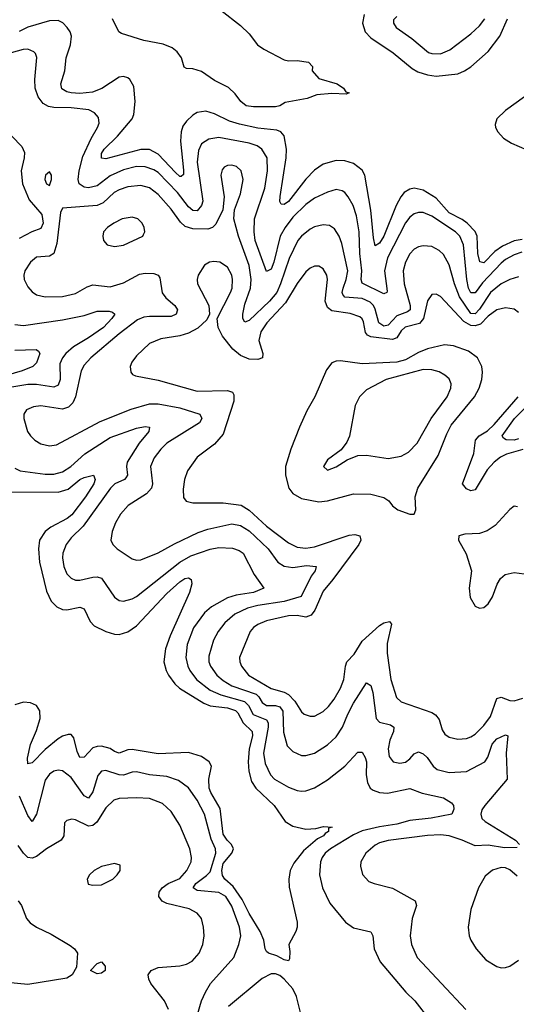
# Model space of a CAD drawing. Header units: inches. Extents: x 1954678 to 2060271, y 904822 to 1016299.
# Tile 319 of 403: x 2016233 to 2018520, y 1004215 to 1008746. Entities that reach past the tile are written whole.
import ezdxf

# ---------------------------------------------------------------- set-up
doc = ezdxf.new("R2010")
doc.units = ezdxf.units.IN
doc.header["$MEASUREMENT"] = 0
doc.layers.add('C0010', color=7, linetype='Continuous')

msp = doc.modelspace()

# ---------------------------------------------------------------- linework, layer by layer
at = {"layer": 'C0010', "color": 5}
for points, elevation in [([(2017158.8, 1008790), (2017250, 1008718.8), (2017290, 1008681), (2017328.2, 1008630), (2017356.3, 1008610), (2017450, 1008560.3), (2017470, 1008556.4), (2017510, 1008558.7), (2017562, 1008550), (2017581, 1008530), (2017578.8, 1008510), (2017610, 1008475.5), (2017694.9, 1008450), (2017724, 1008430), (2017734.4, 1008414.4), (2017750.6, 1008409.4), (2017736.3, 1008403.7), (2017670, 1008406.2), (2017600.5, 1008399.5), (2017556.7, 1008383.3), (2017455, 1008365), (2017430.3, 1008350), (2017410, 1008345.3), (2017310, 1008344.3), (2017275.1, 1008350), (2017250.9, 1008370), (2017225.2, 1008405.2), (2017193.9, 1008433.9), (2017130, 1008465.6), (2017070, 1008507.6), (2017030, 1008519.3), (2017000.9, 1008520.9), (2016990, 1008526.6), (2016977.3, 1008570), (2016957.2, 1008597.2), (2016935.5, 1008615.5), (2016893.4, 1008633.4), (2016804.7, 1008650), (2016702.1, 1008682.1), (2016688.8, 1008690), (2016660.6, 1008750)], 380), ([(2018546.2, 1007733.8), (2018510, 1007728.8), (2018456.3, 1007703.7), (2018420.8, 1007679.2), (2018370, 1007626.4), (2018351.3, 1007631.3), (2018343, 1007670), (2018338.8, 1007750), (2018330, 1007771.2), (2018293, 1007810), (2018270, 1007826.9), (2018210, 1007856.9), (2018150, 1007924.5), (2018090, 1007961.2), (2018050, 1007969.9), (2018030, 1007966.4), (2018003.9, 1007950), (2017987.9, 1007930), (2017967.1, 1007890), (2017910, 1007749.9), (2017890, 1007718), (2017870, 1007705.4), (2017862, 1007742), (2017849.9, 1007869.9), (2017822, 1008030), (2017810, 1008054), (2017770, 1008083.8), (2017730, 1008095.8), (2017690, 1008097.8), (2017630, 1008081.1), (2017590, 1008053.1), (2017550, 1008011.6), (2017470, 1007909.4), (2017450, 1007895.9), (2017437.2, 1007897.2), (2017430, 1007909), (2017431.9, 1007931.9), (2017459.3, 1008110), (2017460.6, 1008150), (2017450.6, 1008210.6), (2017435.7, 1008230), (2017417.5, 1008237.5), (2017330, 1008246.5), (2017245.5, 1008265.5), (2017199.4, 1008279.4), (2017130, 1008312.1), (2017090, 1008324.2), (2017050, 1008317.9), (2017030, 1008306.8), (2017000.8, 1008279.2), (2016984.6, 1008255.4), (2016976, 1008230), (2016973.1, 1008186.9), (2016986.6, 1008053.4), (2016986.5, 1008033.5), (2016975.7, 1008024.3), (2016970, 1008023.8), (2016950, 1008042.9), (2016870, 1008127.1), (2016830, 1008148.7), (2016790, 1008148.9), (2016630, 1008106.2), (2016610, 1008108.7), (2016609.9, 1008130), (2016621.2, 1008150), (2016682.9, 1008210), (2016750.4, 1008290), (2016757.8, 1008310), (2016764.9, 1008370), (2016758.3, 1008438.3), (2016739.7, 1008470), (2016730, 1008478), (2016710, 1008483.8), (2016690, 1008480.7), (2016610.4, 1008429.6), (2016567.4, 1008412.6), (2016510, 1008406.1), (2016470, 1008408.5), (2016450, 1008413.1), (2016427.2, 1008427.2), (2016421.4, 1008450), (2016440.5, 1008510), (2016447.2, 1008570), (2016465.9, 1008630), (2016471.3, 1008670), (2016464.5, 1008690), (2016450.5, 1008710.5), (2016431, 1008731), (2016410, 1008741.5), (2016370, 1008740.4), (2016270, 1008711.8), (2016230, 1008691.5)], 420), ([(2017818.7, 1008770), (2017811, 1008730), (2017824.2, 1008690), (2017850, 1008662.7), (2017953.2, 1008593.2), (2018040.6, 1008520.6), (2018066, 1008506), (2018110, 1008492), (2018150, 1008486.4), (2018250, 1008497.3), (2018281.5, 1008510), (2018310, 1008528.2), (2018390, 1008599.4), (2018443.7, 1008670), (2018479.3, 1008750)], 420), ([(2017970, 1008760.4), (2017954.7, 1008745.3), (2017954.3, 1008730), (2017966.7, 1008710), (2018038.7, 1008658.7), (2018115, 1008595), (2018130, 1008589.5), (2018170, 1008588.4), (2018213.7, 1008606.3), (2018310, 1008680.6), (2018350, 1008717.1), (2018374.4, 1008750)], 440), ([(2018544.6, 1007675.4), (2018510, 1007664.2), (2018470, 1007642.5), (2018450, 1007625.6), (2018364.7, 1007535.3), (2018330, 1007488.1), (2018310, 1007488.6), (2018300.1, 1007510), (2018291.4, 1007550), (2018276.5, 1007710), (2018259.1, 1007750), (2018240.2, 1007770), (2018130, 1007842), (2018090, 1007859.1), (2018070, 1007859.1), (2018050, 1007852.2), (2018030, 1007837), (2018010, 1007810.7), (2017926.4, 1007650), (2017912.3, 1007590), (2017924.2, 1007495.8), (2017923.1, 1007490), (2017910, 1007484.2), (2017810, 1007533.3), (2017804.8, 1007550), (2017808.5, 1007590), (2017799.7, 1007670), (2017796.6, 1007770), (2017783.1, 1007843.1), (2017768.1, 1007890), (2017746, 1007930), (2017730, 1007949.8), (2017717.6, 1007957.6), (2017690, 1007964.2), (2017650, 1007952.1), (2017590, 1007924.1), (2017550, 1007894.7), (2017490, 1007837.3), (2017454.9, 1007790), (2017432.6, 1007750), (2017402.5, 1007630), (2017390, 1007597.6), (2017370, 1007586.2), (2017317.7, 1007730), (2017311.7, 1007770), (2017314.7, 1007830), (2017361.5, 1007970), (2017373.9, 1008050), (2017372, 1008110), (2017347.9, 1008150), (2017325.5, 1008165.5), (2017290, 1008178.1), (2017150, 1008203.9), (2017103.7, 1008196.3), (2017070, 1008174.8), (2017056, 1008144), (2017049.3, 1008090), (2017075.5, 1007910), (2017069.5, 1007890), (2017050, 1007866.5), (2017030, 1007867.3), (2017010, 1007884.4), (2016959.2, 1007950), (2016870, 1008042.6), (2016850, 1008055.4), (2016810, 1008069.1), (2016770, 1008069.5), (2016710, 1008054.5), (2016650, 1008027.2), (2016590, 1007981.9), (2016550, 1007971.3), (2016530, 1007974.3), (2016506.5, 1007990), (2016501.4, 1008010), (2016506.6, 1008050), (2016523.8, 1008116.2), (2016561.3, 1008198.7), (2016591.5, 1008250), (2016598, 1008270), (2016595.1, 1008295.1), (2016577.8, 1008317.8), (2016550.8, 1008330.8), (2016470, 1008339.5), (2016390, 1008341.1), (2016365.6, 1008345.6), (2016340.1, 1008360.1), (2016317.8, 1008390), (2016304.4, 1008430), (2016302.5, 1008470), (2016312.2, 1008572.2), (2016305.7, 1008590), (2016297.9, 1008597.9), (2016270, 1008609.8), (2016248.7, 1008608.7), (2016109.1, 1008570)], 440), ([(2018558, 1008390), (2018470, 1008327.8), (2018430.7, 1008290), (2018422.7, 1008262.7), (2018423.5, 1008250), (2018434, 1008230), (2018461.3, 1008201.3), (2018497.4, 1008177.4), (2018710, 1008084.8)], 420), ([(2016197, 1008210), (2016242.1, 1008162.1), (2016254.2, 1008134.2), (2016253.2, 1008110), (2016238.7, 1008050), (2016245.8, 1007990), (2016276.3, 1007916.3), (2016334.3, 1007850), (2016341.5, 1007810), (2016330, 1007784.9), (2016288.4, 1007770), (2016230, 1007739.1)], 440), ([(2018530, 1007562.7), (2018490, 1007550.5), (2018450, 1007530.4), (2018401.5, 1007490), (2018350, 1007413.7), (2018330, 1007392.1), (2018310, 1007393.7), (2018257.9, 1007470), (2018234.9, 1007530), (2018210, 1007616.9), (2018184.6, 1007664.6), (2018164, 1007684), (2018130, 1007701.5), (2018090, 1007705.5), (2018070, 1007700.3), (2018050, 1007689.8), (2018030, 1007668.7), (2018009, 1007630), (2017999.3, 1007590), (2018002.7, 1007530), (2018031.1, 1007430), (2018030.5, 1007410), (2018019, 1007401), (2017970, 1007382.9), (2017930, 1007339.9), (2017910, 1007335.8), (2017887.3, 1007350), (2017870, 1007413.2), (2017861.4, 1007430), (2017845.9, 1007445.9), (2017810, 1007462), (2017730, 1007468.8), (2017721.2, 1007481.2), (2017718.3, 1007490), (2017721.9, 1007510), (2017736.8, 1007550), (2017743.2, 1007590), (2017715.8, 1007715.8), (2017704.3, 1007750), (2017682.9, 1007782.9), (2017658.7, 1007798.7), (2017630, 1007802.4), (2017590, 1007792.6), (2017570, 1007781.8), (2017530, 1007749), (2017514.1, 1007730), (2017473.6, 1007646.4), (2017434.4, 1007530), (2017416.6, 1007490), (2017383.8, 1007450), (2017290, 1007361.3), (2017270, 1007353.3), (2017259.5, 1007370), (2017259.9, 1007390), (2017270, 1007436.9), (2017294.9, 1007510), (2017298.9, 1007550), (2017290, 1007614.7), (2017240.2, 1007750), (2017218.9, 1007830), (2017221.5, 1007870), (2017250, 1007943.8), (2017262.4, 1008010), (2017252.4, 1008050), (2017231.1, 1008070), (2017210, 1008076.2), (2017190, 1008075.5), (2017173.6, 1008066.4), (2017165.1, 1008054.9), (2017158.5, 1008030), (2017174.2, 1007930), (2017168.4, 1007870), (2017135.6, 1007804.4), (2017120.9, 1007790), (2017098.5, 1007781.5), (2017030, 1007782.8), (2016994.5, 1007794.5), (2016973.9, 1007813.9), (2016930, 1007873.6), (2016870, 1007941.5), (2016830, 1007971.5), (2016790, 1007982.4), (2016730, 1007976.1), (2016690, 1007962.4), (2016668.4, 1007950), (2016617.1, 1007902.9), (2016590, 1007890.7), (2016430, 1007879.1), (2016420.8, 1007859.2), (2016404.4, 1007715.6), (2016390.5, 1007669.5), (2016370, 1007657), (2016310, 1007653.5), (2016282.8, 1007630), (2016256.1, 1007590), (2016251.4, 1007570), (2016252.7, 1007550), (2016270, 1007516.4), (2016290, 1007493.1), (2016310, 1007480.2), (2016350, 1007471.1), (2016430, 1007471.5), (2016490, 1007485.3), (2016543.7, 1007516.3), (2016570, 1007525.4), (2016650, 1007517), (2016710, 1007534.8), (2016785, 1007575), (2016810, 1007579.3), (2016850, 1007577.9), (2016870.1, 1007570.1), (2016877.5, 1007557.5), (2016889.4, 1007489.4), (2016906.4, 1007466.4), (2016946.5, 1007430), (2016959.3, 1007410), (2016953.2, 1007390), (2016930, 1007379.6), (2016830, 1007380.3), (2016803.6, 1007376.4), (2016775.2, 1007364.8), (2016690, 1007299.4), (2016560.2, 1007190), (2016530, 1007156.5), (2016516.2, 1007130), (2016489.6, 1007010), (2016477, 1006983), (2016457.4, 1006962.6), (2016430, 1006954.1), (2016330, 1006969), (2016296.6, 1006963.4), (2016264.4, 1006950), (2016252, 1006930), (2016251.6, 1006910), (2016268.8, 1006851.2), (2016282, 1006830), (2016302, 1006810), (2016330, 1006793.8), (2016370, 1006785.4), (2016402.7, 1006790), (2016603.4, 1006896.6), (2016746.4, 1006953.6), (2016830, 1006978.1), (2016870, 1006978.3), (2016970, 1006959.7), (2017062.3, 1006930), (2017071.6, 1006910), (2017061.1, 1006890), (2016910, 1006796.5), (2016882.5, 1006770), (2016851.7, 1006730), (2016834.3, 1006690), (2016845, 1006610), (2016840.4, 1006590), (2016816.1, 1006563.9), (2016732.4, 1006510), (2016696.9, 1006470), (2016674.4, 1006430), (2016659, 1006390), (2016653.1, 1006350), (2016661.1, 1006330), (2016682, 1006310), (2016750, 1006264.4), (2016770, 1006258.5), (2016790, 1006259.7), (2016870, 1006291.8), (2016945.6, 1006334.4), (2017054.7, 1006385.3), (2017098.9, 1006401.1), (2017210, 1006426.2), (2017250, 1006417.5), (2017290, 1006392.8), (2017377, 1006310), (2017422, 1006250), (2017450, 1006231.2), (2017490, 1006224.6), (2017553.6, 1006233.6), (2017597.6, 1006230), (2017592.7, 1006210), (2017575.5, 1006184.5), (2017529.3, 1006090.7), (2017450, 1006069), (2017329.5, 1006050.5), (2017281.7, 1006038.3), (2017223, 1006010), (2017176.6, 1005970), (2017146.4, 1005930), (2017124.4, 1005890), (2017103.6, 1005816.4), (2017103.6, 1005790), (2017110.7, 1005770), (2017139.8, 1005730), (2017170, 1005704), (2017210, 1005680.6), (2017321.6, 1005641.6), (2017334.4, 1005630), (2017350, 1005602.9), (2017369.3, 1005590), (2017410, 1005589.7), (2017430, 1005583.9), (2017443.7, 1005563.7), (2017447, 1005467), (2017464.8, 1005404.8), (2017490, 1005377.3), (2017530, 1005360.2), (2017550, 1005360.2), (2017590, 1005371), (2017650.8, 1005409.2), (2017690, 1005445), (2017719.9, 1005490), (2017743.7, 1005550), (2017770, 1005599.8), (2017830, 1005694.3), (2017850, 1005681.1), (2017859.6, 1005650), (2017873.7, 1005530), (2017890, 1005513.1), (2017940.3, 1005500.3), (2017955.4, 1005490), (2017953.5, 1005470), (2017936.6, 1005430), (2017930.1, 1005390), (2017934.7, 1005354.7), (2017953, 1005330), (2017983.9, 1005323.9), (2018010, 1005329.5), (2018030, 1005344.2), (2018050, 1005367.7), (2018070, 1005376.6), (2018090, 1005367.5), (2018109.4, 1005350), (2018136.8, 1005310), (2018155.8, 1005295.8), (2018210, 1005280.7), (2018290, 1005285.5), (2018374.9, 1005330), (2018388.1, 1005351.9), (2018408.6, 1005411.4), (2018430, 1005436.1), (2018470, 1005454.7), (2018480.4, 1005450), (2018473.5, 1005370), (2018477.9, 1005250), (2018374, 1005130), (2018361, 1005110), (2018355.9, 1005090), (2018361.6, 1005070), (2018376, 1005056), (2018516.3, 1004970), (2018534.3, 1004950)], 460), ([(2018530, 1007398), (2018510, 1007414), (2018470, 1007419.9), (2018430, 1007409.9), (2018390, 1007381.3), (2018355.4, 1007344.6), (2018330, 1007337.1), (2018310, 1007338.8), (2018277.6, 1007357.6), (2018170, 1007471.6), (2018150, 1007482.8), (2018130, 1007481.7), (2018110, 1007451.8), (2018091.7, 1007370), (2018073.1, 1007346.9), (2018008.5, 1007331.5), (2017990, 1007313.2), (2017970, 1007281.7), (2017950, 1007273.3), (2017850, 1007286.9), (2017834, 1007294), (2017825.6, 1007305.6), (2017816, 1007356), (2017809.6, 1007369.6), (2017798.4, 1007378.4), (2017754.1, 1007394.1), (2017670, 1007406), (2017650, 1007420.9), (2017640.1, 1007450), (2017649.8, 1007549.8), (2017647, 1007570), (2017630, 1007598.5), (2017610, 1007610.8), (2017590, 1007610.8), (2017570, 1007602.8), (2017550, 1007585.6), (2017510, 1007531.6), (2017457.5, 1007442.5), (2017371.2, 1007350), (2017343.7, 1007310), (2017334.5, 1007270), (2017352.1, 1007210), (2017351.3, 1007190), (2017330, 1007181.9), (2017290, 1007182.9), (2017250, 1007200.7), (2017214.4, 1007230), (2017166.3, 1007290), (2017146.6, 1007330), (2017142.4, 1007370), (2017203.4, 1007490), (2017210.5, 1007510.5), (2017212.1, 1007550), (2017209, 1007570), (2017190, 1007607.2), (2017154.5, 1007630), (2017126.3, 1007633.7), (2017106.8, 1007630), (2017084.2, 1007615.8), (2017054.4, 1007570), (2017050.3, 1007550), (2017051.7, 1007530), (2017103.8, 1007430), (2017106.9, 1007390), (2017094.8, 1007365.2), (2017053.1, 1007326.9), (2017010, 1007303.2), (2016970, 1007291.2), (2016882.3, 1007277.7), (2016830, 1007255), (2016770, 1007199.1), (2016749, 1007170), (2016741.3, 1007150), (2016744.2, 1007124.2), (2016752.3, 1007112.3), (2016766.5, 1007106.5), (2016870, 1007086.8), (2017050, 1007037), (2017190, 1007039.8), (2017212.1, 1007032.1), (2017219.3, 1007019.3), (2017218.7, 1006990), (2017170, 1006837.6), (2017130, 1006791.6), (2017050, 1006732.8), (2017005.8, 1006670), (2016991.1, 1006630), (2016985.1, 1006585.1), (2016987.2, 1006547.2), (2016998.8, 1006530), (2017030, 1006522.3), (2017170, 1006521.9), (2017252.1, 1006512.1), (2017290, 1006489.1), (2017370, 1006415.6), (2017470, 1006338.7), (2017510, 1006318), (2017550, 1006314.4), (2017590, 1006320.5), (2017750, 1006373.6), (2017776.7, 1006376.7), (2017799.6, 1006370), (2017804, 1006350), (2017794.1, 1006330), (2017675.4, 1006170), (2017630, 1006116.5), (2017591.6, 1006028.4), (2017574.8, 1006005.2), (2017550, 1005995.8), (2017510, 1006003.4), (2017470, 1006002.9), (2017370, 1005979.9), (2017330, 1005962.4), (2017310, 1005948.9), (2017293.5, 1005930), (2017245.5, 1005810), (2017245.8, 1005790), (2017253.8, 1005770), (2017286.7, 1005730), (2017390, 1005667.7), (2017450, 1005651), (2017470, 1005640.5), (2017500.4, 1005610), (2017530, 1005560.9), (2017542.6, 1005550), (2017570, 1005540.2), (2017590, 1005541.2), (2017630, 1005561.6), (2017654.9, 1005585.1), (2017680.9, 1005619.1), (2017709.9, 1005670), (2017725.9, 1005710), (2017732.7, 1005770), (2017739.5, 1005790), (2017773.5, 1005826.5), (2017810, 1005886.1), (2017890, 1005957.3), (2017910, 1005970.1), (2017935.8, 1005975.8), (2017944.7, 1005964.7), (2017925.5, 1005874.5), (2017925.3, 1005830), (2017941.7, 1005710), (2017967.2, 1005627.2), (2017990, 1005606.2), (2018130, 1005557.8), (2018147.1, 1005547.1), (2018164.7, 1005524.7), (2018178.4, 1005478.4), (2018190, 1005458.4), (2018210, 1005443.6), (2018250, 1005434.9), (2018290, 1005438), (2018310, 1005444.9), (2018330, 1005457.6), (2018370, 1005497.1), (2018401.3, 1005538.7), (2018430, 1005621.8), (2018450, 1005627.9), (2018490, 1005612.7), (2018510, 1005610.8), (2018550, 1005622.8)], 480), ([(2016210, 1007343.3), (2016250, 1007339.2), (2016430, 1007364.8), (2016530, 1007385), (2016590, 1007405), (2016644.8, 1007404.8), (2016660.3, 1007400.3), (2016670.2, 1007390), (2016657.1, 1007370), (2016618.6, 1007330), (2016550, 1007281.5), (2016479.8, 1007240.2), (2016444.8, 1007210), (2016430.1, 1007190), (2016418.1, 1007161.9), (2016418.4, 1007090), (2016410, 1007063.4), (2016390, 1007054.5), (2016310, 1007067.6), (2016270, 1007066.8), (2016110, 1007041.5)], 440), ([(2016210, 1007225.2), (2016307.9, 1007227.9), (2016319.8, 1007219.8), (2016325.2, 1007210), (2016310, 1007166), (2016292.9, 1007150), (2016243.9, 1007130), (2016170, 1007107.8)], 420), ([(2018550, 1006767.8), (2018474.2, 1006745.8), (2018447.2, 1006732.8), (2018418.1, 1006710), (2018386.1, 1006673.9), (2018330, 1006582.2), (2018310, 1006578.1), (2018290, 1006587.5), (2018272.2, 1006610), (2018324.1, 1006750), (2018331.6, 1006810), (2018349, 1006830), (2018386.6, 1006853.4), (2018417.3, 1006882.7), (2018528.4, 1007010)], 480), ([(2018530, 1006816.7), (2018510.4, 1006810.4), (2018472.9, 1006812.9), (2018460, 1006820), (2018454.9, 1006830), (2018511.7, 1006910), (2018571.7, 1006970)], 460), ([(2016210, 1006681.3), (2016234.9, 1006670), (2016350, 1006653.9), (2016390, 1006654.3), (2016430, 1006664.7), (2016467.9, 1006690), (2016532.5, 1006747.4), (2016650, 1006823.4), (2016770, 1006866.4), (2016810, 1006873.5), (2016830.2, 1006870.2), (2016827.1, 1006850), (2016783.1, 1006796.9), (2016727.7, 1006710), (2016723.8, 1006690), (2016729.5, 1006650), (2016722.2, 1006637.8), (2016715, 1006630), (2016670.8, 1006609.2), (2016650.4, 1006589.6), (2016524.8, 1006415.2), (2016470, 1006360.8), (2016446.8, 1006330), (2016431.7, 1006290), (2016429.4, 1006270), (2016436.1, 1006230), (2016450, 1006194.9), (2016470, 1006175.2), (2016490, 1006167), (2016510, 1006166.6), (2016570, 1006180.5), (2016590, 1006181.8), (2016610, 1006176.1), (2016670, 1006087.8), (2016690, 1006073.6), (2016710, 1006069.2), (2016750, 1006080.2), (2016770, 1006091.6), (2016969.9, 1006250), (2017021.4, 1006278.6), (2017110, 1006309.6), (2017150, 1006316.8), (2017213, 1006313), (2017243, 1006303), (2017261.5, 1006290), (2017312.1, 1006192.1), (2017357.4, 1006130), (2017309.6, 1006110.4), (2017230, 1006097.4), (2017190, 1006085.1), (2017116.6, 1006043.4), (2017084.2, 1006015.8), (2017033.2, 1005946.8), (2017003.6, 1005870), (2016997.8, 1005810), (2017007, 1005770), (2017016.8, 1005750), (2017047.3, 1005710), (2017110, 1005660.9), (2017159.3, 1005639.3), (2017268.3, 1005608.3), (2017286.7, 1005590), (2017307.7, 1005547.8), (2017370, 1005523.2), (2017377, 1005510), (2017377.1, 1005490), (2017355.7, 1005370), (2017362.6, 1005322.6), (2017387.8, 1005270), (2017406.3, 1005250), (2017470, 1005213.2), (2017510, 1005198), (2017530, 1005195.4), (2017550, 1005196.8), (2017590, 1005210.2), (2017650, 1005247.6), (2017729.4, 1005310.6), (2017790, 1005374.4), (2017810, 1005374.4), (2017823.9, 1005350), (2017829.3, 1005330), (2017828.9, 1005270), (2017834.8, 1005234.8), (2017846.5, 1005210), (2017860.1, 1005200.1), (2017890, 1005189.4), (2017926.5, 1005186.5), (2018030, 1005207.5), (2018086.7, 1005186.8), (2018184.6, 1005164.6), (2018221.1, 1005141.1), (2018230.4, 1005130), (2018232, 1005112), (2018222, 1005090), (2018128.1, 1005071.9), (2018030, 1005060.8), (2017970, 1005043.6), (2017890, 1005031.7), (2017810, 1005012.3), (2017770, 1004993.8), (2017664.5, 1004930), (2017640.1, 1004910), (2017625.4, 1004890), (2017618.2, 1004870), (2017613.9, 1004810), (2017626.7, 1004750), (2017660.5, 1004680.5), (2017732.4, 1004592.4), (2017770, 1004566), (2017850, 1004548), (2017859, 1004530), (2017865.8, 1004470), (2017892.7, 1004410), (2018010.6, 1004270.6), (2018052.9, 1004230), (2018121.9, 1004141.9)], 440), ([(2016172.5, 1006572.5), (2016410, 1006571.6), (2016455.1, 1006584.9), (2016510, 1006629), (2016530, 1006638.8), (2016572.7, 1006650), (2016580.5, 1006630), (2016573.4, 1006610), (2016535.5, 1006550), (2016472.4, 1006467.6), (2016450.5, 1006449.5), (2016376.3, 1006410), (2016350, 1006390.4), (2016324.2, 1006350), (2016318.5, 1006310), (2016324.5, 1006250), (2016355.9, 1006115.9), (2016378, 1006070), (2016403.7, 1006043.7), (2016430, 1006030.9), (2016450, 1006029.4), (2016510, 1006042.9), (2016530, 1006035.3), (2016557, 1005977), (2016575.9, 1005955.9), (2016630, 1005929.5), (2016670, 1005917.5), (2016690, 1005916.6), (2016730, 1005928.5), (2016770, 1005957), (2016910, 1006105.5), (2016970, 1006158.8), (2016993.9, 1006173.9), (2017010, 1006176.9), (2017022.4, 1006170), (2017024.9, 1006150), (2017014.2, 1006110), (2016925.2, 1005910), (2016904.7, 1005850), (2016896.4, 1005790), (2016907.1, 1005750), (2016917.2, 1005730), (2016947.5, 1005690), (2016968.8, 1005670), (2017080.5, 1005600.5), (2017110, 1005588.8), (2017190, 1005579.5), (2017226.4, 1005566.4), (2017236.5, 1005556.5), (2017262.4, 1005510), (2017303.1, 1005470), (2017304.6, 1005450), (2017289.8, 1005390), (2017284.1, 1005330), (2017287.7, 1005287.7), (2017300, 1005240), (2017320.8, 1005210), (2017404.6, 1005130), (2017455.9, 1005055.9), (2017490, 1005034.2), (2017550, 1005021.2), (2017596.1, 1005023.9), (2017632.1, 1005032.1), (2017671, 1005030), (2017655.3, 1005024.7), (2017654.4, 1005010), (2017639.4, 1005000.6), (2017632.4, 1004990), (2017604.2, 1004975.9), (2017539.4, 1004920.6), (2017495.7, 1004864.3), (2017478.4, 1004830), (2017471.9, 1004790), (2017473.1, 1004753.1), (2017510, 1004592), (2017510.6, 1004569.4), (2017504.7, 1004550), (2017472, 1004490), (2017477.3, 1004457.3), (2017475.8, 1004424.2), (2017470, 1004414), (2017450, 1004418.7), (2017417.5, 1004437.5), (2017378.9, 1004450), (2017370, 1004457.7), (2017362.9, 1004470), (2017356.5, 1004510), (2017340.5, 1004550), (2017290, 1004632.3), (2017257.6, 1004697.6), (2017216.3, 1004756.3), (2017177.8, 1004790), (2017167.1, 1004807.1), (2017163.7, 1004830), (2017170, 1004862.2), (2017208.9, 1004910), (2017217.1, 1004930), (2017207.9, 1004950), (2017187.4, 1004970), (2017170, 1004997.3), (2017156.1, 1005116.1), (2017112.9, 1005190), (2017105.6, 1005210), (2017103, 1005250), (2017115.3, 1005310), (2017105.8, 1005330), (2017070, 1005354.6), (2017010, 1005373.2), (2016870, 1005367.6), (2016750, 1005387.5), (2016730, 1005385.4), (2016690, 1005370.4), (2016670, 1005377.4), (2016650, 1005392.3), (2016610, 1005401.8), (2016590, 1005401.2), (2016570, 1005394.1), (2016530, 1005351.6), (2016510, 1005349.8), (2016497.9, 1005377.8), (2016481.4, 1005441.4), (2016470, 1005455.9), (2016456.6, 1005456.6), (2016430, 1005449.3), (2016410, 1005436.6), (2016350, 1005387.1), (2016290, 1005326.4), (2016270, 1005320.5), (2016267.9, 1005348), (2016281.9, 1005410), (2016310, 1005474.2), (2016327.1, 1005530), (2016325.1, 1005565.1), (2016310, 1005589.8), (2016282.7, 1005602.7), (2016250, 1005605.3), (2016210, 1005593.4)], 420), ([(2018524.5, 1006504.5), (2018510, 1006507.3), (2018490, 1006491.3), (2018422.7, 1006417.3), (2018386.2, 1006393.8), (2018350, 1006381.2), (2018282, 1006378), (2018254.8, 1006370), (2018253.4, 1006350), (2018288.3, 1006288.3), (2018313.7, 1006210), (2018303.1, 1006130), (2018306.9, 1006086.9), (2018330, 1006046.8), (2018350, 1006037.3), (2018370, 1006040.7), (2018390, 1006057.3), (2018409.6, 1006090), (2018431.8, 1006148.2), (2018446.3, 1006173.7), (2018467.8, 1006192.2), (2018510, 1006201.3), (2018555.9, 1006195.9)], 520), ([(2017051.9, 1004168.1), (2017069.5, 1004230), (2017087.7, 1004270), (2017111.4, 1004310), (2017218.9, 1004430), (2017242.2, 1004490), (2017251, 1004530), (2017244.5, 1004570), (2017210, 1004665.6), (2017181.7, 1004710), (2017150, 1004728.4), (2017050, 1004738.8), (2017030.8, 1004750), (2017044.2, 1004770), (2017093.4, 1004806.6), (2017110, 1004824.7), (2017136.6, 1004910), (2017134.7, 1004930), (2017114.5, 1004974.5), (2017083.6, 1005090), (2017050, 1005153.5), (2017010.4, 1005210.4), (2016964, 1005244), (2016910, 1005263.2), (2016829.9, 1005269.9), (2016770, 1005284.1), (2016750, 1005282.4), (2016710.9, 1005269.1), (2016690, 1005270.4), (2016630, 1005291.2), (2016610, 1005287.2), (2016592.4, 1005267.6), (2016570, 1005192.8), (2016550, 1005163.7), (2016530, 1005174.6), (2016470, 1005258.4), (2016430, 1005288.9), (2016410, 1005292.5), (2016390, 1005287.7), (2016370, 1005274), (2016350, 1005246.3), (2016310, 1005089.4), (2016290, 1005056.3), (2016270, 1005083.1), (2016231.9, 1005171.9)], 440), ([(2016917.4, 1004190), (2016898.8, 1004230), (2016836.4, 1004310), (2016827.3, 1004330), (2016824.4, 1004350), (2016837.6, 1004370), (2016870, 1004384.7), (2016970, 1004391.2), (2017000.4, 1004399.6), (2017026.3, 1004413.7), (2017058.5, 1004450), (2017075.6, 1004490), (2017081.5, 1004530), (2017079.8, 1004570), (2017069.8, 1004610), (2017050, 1004634), (2017013.3, 1004653.3), (2016910, 1004677.9), (2016888.7, 1004688.7), (2016874.1, 1004710), (2016875, 1004730), (2016889.4, 1004750), (2016916.2, 1004770), (2016970, 1004793.8), (2017003, 1004830), (2017021.6, 1004870), (2017023.4, 1004890), (2017016.1, 1004930), (2016970, 1005039.7), (2016930, 1005102.2), (2016890, 1005138.9), (2016830, 1005162.1), (2016770, 1005165.5), (2016690, 1005161.3), (2016666.1, 1005153.9), (2016630, 1005119.4), (2016587.7, 1005052.3), (2016570, 1005037.1), (2016550, 1005034.5), (2016490, 1005063.5), (2016473, 1005067), (2016450, 1005061.1), (2016438.9, 1005050), (2016435.3, 1004990), (2016423.9, 1004970), (2016356.3, 1004930), (2016310, 1004894.4), (2016290, 1004887.1), (2016270, 1004890.7), (2016249.4, 1004909.4), (2016226.1, 1004946.1)], 460), ([(2018523.7, 1004936.3), (2018464.9, 1004935.1), (2018390, 1004946.5), (2018330, 1004943.4), (2018270, 1004970.7), (2018210, 1004989.9), (2018170, 1004994.6), (2018110, 1004991.9), (2017930, 1004967.9), (2017890, 1004957), (2017870, 1004946.8), (2017827.2, 1004910), (2017803.1, 1004870), (2017802.4, 1004850), (2017812.1, 1004812.1), (2017840.3, 1004780.3), (2017864.7, 1004770), (2017950, 1004749.1), (2018054.3, 1004690), (2018060.2, 1004670), (2018040.7, 1004610), (2018031.3, 1004530), (2018036.5, 1004490), (2018062.4, 1004430), (2018287.7, 1004190)], 460), ([(2018524.3, 1004804.3), (2018490, 1004832.8), (2018470, 1004842.2), (2018450, 1004843.5), (2018410, 1004831.5), (2018375.6, 1004804.4), (2018346, 1004750), (2018310.7, 1004650.7), (2018297.6, 1004570), (2018302.4, 1004530), (2018310.4, 1004510), (2018334.4, 1004470), (2018379.1, 1004419.1), (2018430, 1004388.8), (2018450, 1004383.1), (2018470, 1004383.6), (2018490, 1004390.3), (2018530, 1004418)], 480), ([(2016225.3, 1004690), (2016241.2, 1004670), (2016264.2, 1004610), (2016280.2, 1004590), (2016309.6, 1004569.5), (2016377.5, 1004537.5), (2016465.8, 1004485.7), (2016485.7, 1004470), (2016499.1, 1004450), (2016494.9, 1004385.1), (2016473.7, 1004350), (2016450, 1004334.4), (2016270, 1004306), (2016174.2, 1004314.2)], 460), ([(2017527.5, 1004170), (2017506.9, 1004250), (2017490, 1004286.3), (2017450, 1004330.3), (2017430, 1004346.4), (2017410, 1004355), (2017390, 1004354.2), (2017350, 1004333.1), (2017195, 1004205)], 440)]:
    msp.add_lwpolyline(points, dxfattribs=dict(at, elevation=elevation))
for points, elevation in [([(2016370, 1008045.2), (2016351, 1008030), (2016348.1, 1008010), (2016356, 1007990), (2016370, 1007982), (2016379.6, 1008010), (2016378.4, 1008030)], 460), ([(2016750, 1007836.4), (2016704, 1007830), (2016665.5, 1007810), (2016637.3, 1007790), (2016618.8, 1007770), (2016614.8, 1007750), (2016618.8, 1007730), (2016636, 1007710), (2016670, 1007702), (2016710, 1007707.4), (2016799, 1007750), (2016803.2, 1007756.8), (2016809.2, 1007770), (2016806, 1007790), (2016797, 1007810), (2016776, 1007830)], 480), ([(2018188.8, 1007248.8), (2018110.9, 1007230.9), (2018070, 1007214.6), (2018010, 1007179.9), (2017970, 1007170.2), (2017810, 1007162.2), (2017710, 1007175.9), (2017690, 1007174.2), (2017670, 1007166.3), (2017645.3, 1007134.7), (2017591.1, 1007010), (2017555, 1006945), (2017520.7, 1006870), (2017480.9, 1006770), (2017456.3, 1006690), (2017456.3, 1006650), (2017472.7, 1006590), (2017490, 1006566), (2017530, 1006541.7), (2017610, 1006526.8), (2017650, 1006530.8), (2017770, 1006563.9), (2017850, 1006562), (2017910, 1006547.3), (2017932.2, 1006532.2), (2017950, 1006509.2), (2017974, 1006490), (2018029.6, 1006470.4), (2018050, 1006470.8), (2018056.9, 1006490), (2018053.8, 1006550), (2018066.6, 1006590), (2018160.1, 1006739.9), (2018199.4, 1006840.6), (2018219.8, 1006880.2), (2018327.3, 1007010), (2018348, 1007050), (2018360.2, 1007090), (2018364, 1007124), (2018361.3, 1007150), (2018341.6, 1007190), (2018299.6, 1007219.6), (2018230, 1007244.7)], 520), ([(2018090, 1007136.6), (2017921.1, 1007090), (2017830, 1007042.7), (2017796.9, 1007010), (2017777.3, 1006970), (2017751.5, 1006828.5), (2017739.2, 1006800.8), (2017713.4, 1006766.6), (2017650, 1006720.5), (2017632.4, 1006690), (2017650, 1006672.4), (2017690, 1006687.5), (2017740, 1006720), (2017790, 1006739.5), (2017830, 1006742.4), (2017930, 1006726.2), (2017990, 1006737.8), (2018023.8, 1006756.2), (2018062.5, 1006797.5), (2018127.2, 1006910), (2018200.5, 1007010), (2018218.3, 1007050), (2018219.4, 1007070), (2018210, 1007092.6), (2018190.5, 1007110.5), (2018164.8, 1007124.8), (2018130, 1007134.1)], 540), ([(2016670, 1004862), (2016610, 1004849), (2016576, 1004830), (2016554.8, 1004810), (2016544, 1004790), (2016548.2, 1004768.2), (2016570, 1004762.8), (2016610, 1004764), (2016662, 1004790), (2016682, 1004810), (2016695.3, 1004830), (2016695.3, 1004855.3)], 480), ([(2016590, 1004355.3), (2016558, 1004370), (2016590, 1004402), (2016610, 1004410.7), (2016626, 1004390), (2016626, 1004370), (2016610, 1004357.2)], 460)]:
    msp.add_lwpolyline(points, close=True, dxfattribs=dict(at, elevation=elevation))

doc.saveas('drawing.dxf')
